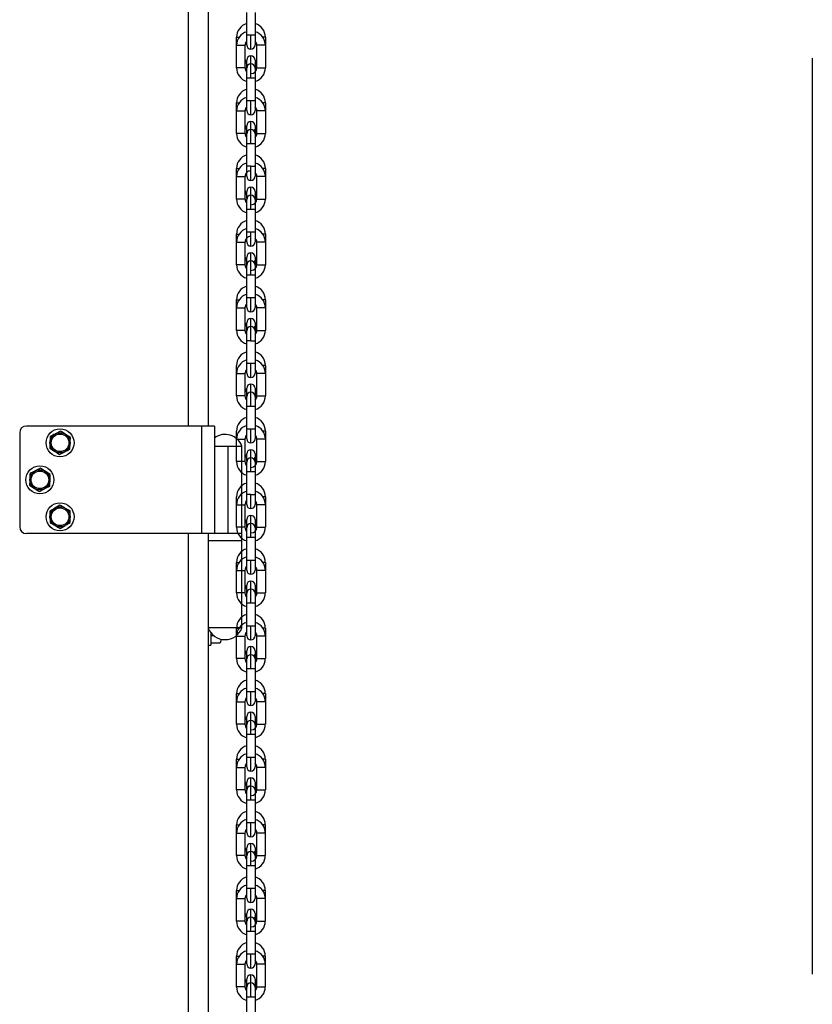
# Model space of a CAD drawing. Header units: inches. Extents: x 170 to 288, y 234 to 248.
# Tile 388 of 480: x 256.06 to 256.55, y 241.86 to 242.469. Entities that reach past the tile are written whole.
import ezdxf

# ---------------------------------------------------------------- set-up
doc = ezdxf.new("R2010")
doc.units = ezdxf.units.IN
doc.header["$LTSCALE"] = 0.25
doc.header["$MEASUREMENT"] = 0
doc.layers.add('STANDARD Z GUIDE MOTOR RH', color=7, linetype='Continuous')

msp = doc.modelspace()

# ---------------------------------------------------------------- linework, layer by layer
at = {"layer": 'STANDARD Z GUIDE MOTOR RH'}
for p, q in [((256.16398, 243.64778), (256.16398, 242.21778)), ((256.17628, 243.64778), (256.17628, 242.21778)), ((256.20019, 242.46002), (256.20019, 242.47393)), ((256.20544, 242.47393), (256.20544, 242.46002)), ((256.19389, 242.4536), (256.19389, 242.4586)), ((256.19389, 242.4586), (256.19546, 242.4586)), ((256.20019, 242.45385), (256.20019, 242.46002)), ((256.20282, 242.46002), (256.20544, 242.46002)), ((256.20544, 242.46002), (256.20544, 242.45385)), ((256.21174, 242.4586), (256.21018, 242.4586)), ((256.21174, 242.4586), (256.21174, 242.4536)), ((256.19389, 242.43969), (256.19389, 242.4536)), ((256.19389, 242.4536), (256.19914, 242.4536)), ((256.19914, 242.4536), (256.19914, 242.43969)), ((256.20649, 242.43969), (256.20649, 242.4536)), ((256.21174, 242.4536), (256.20649, 242.4536)), ((256.21174, 242.4536), (256.21174, 242.43968)), ((256.20019, 242.44452), (256.20019, 242.44444)), ((256.20019, 242.43327), (256.20019, 242.44444)), ((256.20282, 242.44197), (256.20282, 242.44706)), ((256.55047, 242.44573), (256.55047, 241.87814)), ((256.19914, 242.43969), (256.19389, 242.43969)), ((256.20544, 242.4417), (256.20544, 242.43327)), ((256.20019, 242.41935), (256.20019, 242.43327)), ((256.20544, 242.43327), (256.20019, 242.43327)), ((256.20544, 242.43327), (256.20544, 242.41935)), ((256.20019, 242.41319), (256.20019, 242.41935)), ((256.20019, 242.41935), (256.20544, 242.41935)), ((256.20544, 242.41935), (256.20544, 242.41319)), ((256.19389, 242.39902), (256.19389, 242.41794)), ((256.19389, 242.41794), (256.19546, 242.41794)), ((256.21174, 242.41794), (256.21018, 242.41794)), ((256.21174, 242.41794), (256.21174, 242.41293)), ((256.19914, 242.41293), (256.19914, 242.39902)), ((256.20649, 242.39902), (256.20649, 242.41293)), ((256.21174, 242.41293), (256.20649, 242.41293)), ((256.21174, 242.41293), (256.21174, 242.39902)), ((256.20019, 242.40386), (256.20019, 242.40378)), ((256.20019, 242.3926), (256.20019, 242.40378)), ((256.20282, 242.40144), (256.20282, 242.4064)), ((256.19914, 242.39902), (256.19389, 242.39902)), ((256.20544, 242.39997), (256.20544, 242.3926)), ((256.20649, 242.39902), (256.21174, 242.39902)), ((256.20019, 242.37869), (256.20019, 242.3926)), ((256.20282, 242.3926), (256.20019, 242.3926)), ((256.20544, 242.3926), (256.20544, 242.37869)), ((256.19389, 242.35836), (256.19389, 242.37728)), ((256.20019, 242.37252), (256.20019, 242.37869)), ((256.20282, 242.37869), (256.20544, 242.37869)), ((256.20544, 242.37869), (256.20544, 242.37252)), ((256.21174, 242.37728), (256.21018, 242.37728)), ((256.21174, 242.37728), (256.21174, 242.37227)), ((256.19389, 242.37227), (256.19914, 242.37227)), ((256.19914, 242.37227), (256.19914, 242.35836)), ((256.20649, 242.35836), (256.20649, 242.37227)), ((256.21174, 242.37227), (256.21174, 242.35836)), ((256.20282, 242.36065), (256.20282, 242.36574)), ((256.20019, 242.3632), (256.20019, 242.36311)), ((256.20019, 242.35862), (256.20019, 242.36311)), ((256.20282, 242.35194), (256.20282, 242.36073)), ((256.20019, 242.35194), (256.20019, 242.35811)), ((256.20544, 242.35815), (256.20544, 242.35194)), ((256.20019, 242.33803), (256.20019, 242.35194)), ((256.20544, 242.35194), (256.20019, 242.35194)), ((256.20544, 242.35194), (256.20544, 242.33803)), ((256.19389, 242.33161), (256.19389, 242.33662)), ((256.19389, 242.33662), (256.19546, 242.33662)), ((256.20019, 242.33186), (256.20019, 242.33803)), ((256.20019, 242.33803), (256.20467, 242.33803)), ((256.20544, 242.33803), (256.20544, 242.33186)), ((256.21174, 242.33662), (256.21174, 242.33161)), ((256.19389, 242.3177), (256.19389, 242.33161)), ((256.19389, 242.33161), (256.19914, 242.33161)), ((256.19914, 242.33161), (256.19914, 242.3177)), ((256.20649, 242.3177), (256.20649, 242.33161)), ((256.21174, 242.33161), (256.20649, 242.33161)), ((256.21174, 242.33161), (256.21174, 242.3177)), ((256.20019, 242.32254), (256.20019, 242.32245)), ((256.20019, 242.31128), (256.20019, 242.32198)), ((256.20282, 242.32011), (256.20282, 242.32508)), ((256.19914, 242.3177), (256.19389, 242.3177)), ((256.20282, 242.31128), (256.20282, 242.32007)), ((256.20544, 242.31749), (256.20544, 242.29737)), ((256.20649, 242.3177), (256.21174, 242.3177)), ((256.20019, 242.29737), (256.20019, 242.31128)), ((256.20019, 242.2912), (256.20019, 242.29737)), ((256.20019, 242.29737), (256.20544, 242.29737)), ((256.19389, 242.29095), (256.19389, 242.29595)), ((256.21174, 242.29595), (256.21018, 242.29595)), ((256.21174, 242.29595), (256.21174, 242.29095)), ((256.19389, 242.27704), (256.19389, 242.29095)), ((256.19914, 242.29095), (256.19914, 242.27704)), ((256.20649, 242.27704), (256.20649, 242.29095)), ((256.21174, 242.29095), (256.21174, 242.27704)), ((256.20019, 242.28188), (256.20019, 242.28179)), ((256.20019, 242.27062), (256.20019, 242.27999)), ((256.20282, 242.27932), (256.20282, 242.28442)), ((256.20282, 242.27062), (256.20282, 242.27941)), ((256.20649, 242.27704), (256.21174, 242.27704)), ((256.20019, 242.25671), (256.20019, 242.27062)), ((256.20282, 242.27062), (256.20019, 242.27062)), ((256.20282, 242.27062), (256.20544, 242.27062)), ((256.19389, 242.25029), (256.19389, 242.25529)), ((256.20019, 242.25054), (256.20019, 242.25671)), ((256.20282, 242.24792), (256.20282, 242.25671)), ((256.20282, 242.25671), (256.20544, 242.25671)), ((256.21174, 242.25529), (256.21018, 242.25529)), ((256.21174, 242.25529), (256.21174, 242.25029)), ((256.19389, 242.23638), (256.19389, 242.25029)), ((256.19389, 242.25029), (256.19914, 242.25029)), ((256.19914, 242.25029), (256.19914, 242.23638)), ((256.20649, 242.23638), (256.20649, 242.25029)), ((256.21174, 242.25029), (256.20649, 242.25029)), ((256.21174, 242.25029), (256.21174, 242.23638)), ((256.20281, 242.23866), (256.20281, 242.24376)), ((256.19914, 242.23638), (256.19389, 242.23638)), ((256.20019, 242.24121), (256.20019, 242.24113)), ((256.20019, 242.22996), (256.20019, 242.23839)), ((256.20281, 242.22996), (256.20281, 242.23875)), ((256.20544, 242.24113), (256.20544, 242.23496)), ((256.20019, 242.21605), (256.20019, 242.22996)), ((256.20544, 242.22996), (256.20019, 242.22996)), ((256.05962, 242.21361), (256.05962, 242.15528)), ((256.18025, 242.21778), (256.06378, 242.21778)), ((256.08497, 242.21457), (256.08176, 242.21292)), ((256.09104, 242.21066), (256.08801, 242.21261)), ((256.17212, 242.21778), (256.17212, 242.15111)), ((256.18025, 242.21778), (256.18025, 242.15111)), ((256.19389, 242.20963), (256.19389, 242.21463)), ((256.20019, 242.20988), (256.20019, 242.21605)), ((256.20019, 242.21605), (256.20544, 242.21605)), ((256.20281, 242.20725), (256.20281, 242.21605)), ((256.21174, 242.21463), (256.21018, 242.21463)), ((256.21174, 242.21463), (256.21174, 242.20963)), ((256.19389, 242.19572), (256.19389, 242.20963)), ((256.19914, 242.20963), (256.19914, 242.19572)), ((256.20649, 242.19572), (256.20649, 242.20963)), ((256.21174, 242.20963), (256.20649, 242.20963)), ((256.21174, 242.20963), (256.21174, 242.19572)), ((256.0782, 242.20407), (256.08123, 242.20211)), ((256.08426, 242.20015), (256.08747, 242.2018)), ((256.18025, 242.20528), (256.19728, 242.20528)), ((256.18869, 242.15111), (256.18869, 242.20528)), ((256.19728, 242.09278), (256.19728, 242.20528)), ((256.20019, 242.20055), (256.20019, 242.20047)), ((256.20281, 242.198), (256.20281, 242.20309)), ((256.19914, 242.19572), (256.19389, 242.19572)), ((256.20019, 242.1893), (256.20019, 242.19546)), ((256.20281, 242.1893), (256.20281, 242.19809)), ((256.20649, 242.19572), (256.21174, 242.19572)), ((256.0724, 242.19166), (256.06921, 242.18998)), ((256.0785, 242.1878), (256.07545, 242.18973)), ((256.20019, 242.17539), (256.20019, 242.1893)), ((256.20281, 242.1893), (256.20019, 242.1893)), ((256.06573, 242.18109), (256.06878, 242.17916)), ((256.07183, 242.17723), (256.07502, 242.17891)), ((256.20019, 242.16922), (256.20019, 242.17539)), ((256.20281, 242.16659), (256.20281, 242.17539)), ((256.20281, 242.17539), (256.20544, 242.17539)), ((256.19389, 242.16897), (256.19389, 242.17397)), ((256.21174, 242.17397), (256.21017, 242.17397)), ((256.21174, 242.17397), (256.21174, 242.16897)), ((256.08451, 242.16874), (256.08141, 242.16689)), ((256.09081, 242.16523), (256.08766, 242.16699)), ((256.19389, 242.15506), (256.19389, 242.16897)), ((256.19389, 242.16897), (256.19914, 242.16897)), ((256.19914, 242.16897), (256.19914, 242.15506)), ((256.20649, 242.15506), (256.20649, 242.16897)), ((256.21174, 242.16897), (256.21174, 242.15505)), ((256.07842, 242.15783), (256.08157, 242.15607)), ((256.20019, 242.15989), (256.20019, 242.15981)), ((256.20281, 242.15747), (256.20281, 242.16243)), ((256.20281, 242.14864), (256.20281, 242.15743)), ((256.19728, 242.15111), (256.06378, 242.15111)), ((256.08472, 242.15431), (256.08782, 242.15616)), ((256.16398, 242.15111), (256.16398, 240.74778)), ((256.17628, 242.15111), (256.17628, 240.74778)), ((256.20019, 242.14864), (256.20019, 242.15484)), ((256.17628, 242.14694), (256.19728, 242.14694)), ((256.20019, 242.13472), (256.20019, 242.14864)), ((256.20544, 242.14864), (256.20019, 242.14864)), ((256.19389, 242.1283), (256.19389, 242.13331)), ((256.19389, 242.13331), (256.19545, 242.13331)), ((256.20019, 242.12856), (256.20019, 242.13472)), ((256.20019, 242.13472), (256.20467, 242.13472)), ((256.20281, 242.12593), (256.20281, 242.13472)), ((256.21174, 242.13331), (256.21174, 242.1283)), ((256.19389, 242.11439), (256.19389, 242.1283)), ((256.19914, 242.1283), (256.19914, 242.11439)), ((256.20649, 242.11439), (256.20649, 242.1283)), ((256.21174, 242.1283), (256.20649, 242.1283)), ((256.21174, 242.1283), (256.21174, 242.11439)), ((256.20281, 242.11668), (256.20281, 242.12177)), ((256.19914, 242.11439), (256.19389, 242.11439)), ((256.20019, 242.11923), (256.20019, 242.11915)), ((256.20281, 242.10797), (256.20281, 242.11677)), ((256.20649, 242.11439), (256.21174, 242.11439)), ((256.20019, 242.09406), (256.20019, 242.11418)), ((256.19728, 242.09278), (256.17628, 242.09278)), ((256.19389, 242.08764), (256.19389, 242.09265)), ((256.20019, 242.09406), (256.20544, 242.09406)), ((256.20281, 242.08527), (256.20281, 242.09406)), ((256.21174, 242.09265), (256.21017, 242.09265)), ((256.21174, 242.09265), (256.21174, 242.08764)), ((256.17795, 242.0898), (256.17795, 242.08203)), ((256.17795, 242.08802), (256.17969, 242.08802)), ((256.18401, 242.08396), (256.18428, 242.08444)), ((256.18428, 242.08578), (256.18428, 242.08444)), ((256.19389, 242.07373), (256.19389, 242.08764)), ((256.19914, 242.08764), (256.19914, 242.07373)), ((256.20649, 242.07373), (256.20649, 242.08764)), ((256.21174, 242.08764), (256.21174, 242.07373)), ((256.17628, 242.08203), (256.17795, 242.08203)), ((256.17795, 242.08355), (256.18372, 242.08355)), ((256.20019, 242.07857), (256.20019, 242.07848)), ((256.20281, 242.06731), (256.20281, 242.0761)), ((256.20649, 242.07373), (256.21174, 242.07373)), ((256.20544, 242.06731), (256.20019, 242.06731)), ((256.20544, 242.06731), (256.20544, 242.0477)), ((256.20019, 242.0534), (256.20281, 242.0534)), ((256.20281, 242.04461), (256.20281, 242.0534)), ((256.19389, 242.04698), (256.19389, 242.05199)), ((256.19389, 242.05199), (256.19545, 242.05199)), ((256.21174, 242.05199), (256.21017, 242.05199)), ((256.21174, 242.05199), (256.21174, 242.04698)), ((256.19389, 242.03307), (256.19389, 242.04698)), ((256.19389, 242.04698), (256.19914, 242.04698)), ((256.19914, 242.04698), (256.19914, 242.03307)), ((256.20649, 242.03307), (256.20649, 242.04698)), ((256.21174, 242.04698), (256.20649, 242.04698)), ((256.21174, 242.04698), (256.21174, 242.03307)), ((256.20019, 242.03791), (256.20019, 242.03782)), ((256.20019, 242.03166), (256.20019, 242.03782)), ((256.20281, 242.02665), (256.20281, 242.03544)), ((256.19914, 242.03307), (256.19389, 242.03307)), ((256.20544, 242.02665), (256.20019, 242.02665)), ((256.20544, 242.02665), (256.20544, 242.00657)), ((256.19389, 242.00632), (256.19389, 242.01133)), ((256.20019, 242.01274), (256.20544, 242.01274)), ((256.20281, 242.00395), (256.20281, 242.01274)), ((256.21174, 242.01132), (256.21017, 242.01132)), ((256.21174, 242.01132), (256.21174, 241.99241)), ((256.19389, 241.99241), (256.19389, 242.00632)), ((256.19914, 242.00632), (256.19914, 241.99241)), ((256.20649, 241.99241), (256.20649, 242.00632)), ((256.19914, 241.99241), (256.19389, 241.99241)), ((256.20019, 241.99725), (256.20019, 241.99716)), ((256.20019, 241.99266), (256.20019, 241.99716)), ((256.20281, 241.98599), (256.20281, 241.99478)), ((256.20544, 241.99716), (256.20544, 241.98599)), ((256.20649, 241.99241), (256.21174, 241.99241)), ((256.20019, 241.98989), (256.20019, 241.99216)), ((256.20019, 241.96972), (256.20019, 241.98942)), ((256.20281, 241.98599), (256.20019, 241.98599)), ((256.20544, 241.98599), (256.20544, 241.97208)), ((256.19389, 241.96566), (256.19389, 241.97066)), ((256.20281, 241.96329), (256.20281, 241.97208)), ((256.20544, 241.97208), (256.20544, 241.96591)), ((256.21173, 241.97066), (256.21017, 241.97066)), ((256.21173, 241.97066), (256.21173, 241.95175)), ((256.19389, 241.95175), (256.19389, 241.96566)), ((256.19389, 241.96566), (256.19914, 241.96566)), ((256.19914, 241.96566), (256.19914, 241.95175)), ((256.20648, 241.95175), (256.20649, 241.96566)), ((256.20019, 241.9565), (256.20019, 241.95658)), ((256.20019, 241.94875), (256.20019, 241.9565)), ((256.20544, 241.9565), (256.20544, 241.94533)), ((256.20281, 241.94533), (256.20281, 241.95412)), ((256.20019, 241.92799), (256.20019, 241.94769)), ((256.20544, 241.94533), (256.20019, 241.94533)), ((256.20544, 241.94533), (256.20543, 241.93142)), ((256.20019, 241.93142), (256.20524, 241.93142)), ((256.20281, 241.92262), (256.20281, 241.93142)), ((256.20543, 241.93142), (256.20543, 241.92525)), ((256.19389, 241.925), (256.19389, 241.93)), ((256.19389, 241.93), (256.19545, 241.93)), ((256.21173, 241.93), (256.21173, 241.925)), ((256.19389, 241.91109), (256.19389, 241.925)), ((256.19914, 241.925), (256.19914, 241.91109)), ((256.20648, 241.91109), (256.20648, 241.925)), ((256.21173, 241.925), (256.20648, 241.925)), ((256.21173, 241.925), (256.21173, 241.91109)), ((256.20019, 241.91592), (256.20019, 241.91584)), ((256.20019, 241.90703), (256.20019, 241.91584)), ((256.20281, 241.90467), (256.20281, 241.91346)), ((256.20543, 241.91584), (256.20543, 241.90467)), ((256.19914, 241.91109), (256.19389, 241.91109)), ((256.20648, 241.91109), (256.21173, 241.91109)), ((256.20019, 241.88639), (256.20019, 241.90587)), ((256.20543, 241.90467), (256.20543, 241.89076)), ((256.19389, 241.88434), (256.19389, 241.88934)), ((256.20019, 241.89076), (256.20543, 241.89076)), ((256.20281, 241.88196), (256.20281, 241.89076)), ((256.20543, 241.89076), (256.20543, 241.88459)), ((256.21173, 241.88934), (256.21017, 241.88934)), ((256.21173, 241.88934), (256.21173, 241.88434)), ((256.19389, 241.87043), (256.19389, 241.88434)), ((256.19913, 241.88434), (256.19913, 241.87043)), ((256.20648, 241.87043), (256.20648, 241.88434)), ((256.21173, 241.88434), (256.21173, 241.87043)), ((256.20019, 241.87526), (256.20018, 241.87518)), ((256.20018, 241.86521), (256.20018, 241.87518)), ((256.20281, 241.86401), (256.20281, 241.8728)), ((256.20543, 241.87518), (256.20543, 241.86401)), ((256.20648, 241.87043), (256.21173, 241.87043)), ((256.20543, 241.86401), (256.20018, 241.86401)), ((256.20018, 241.8444), (256.20018, 241.86401)), ((256.20543, 241.86401), (256.20543, 241.85009))]:
    msp.add_line(p, q, dxfattribs=at)
at = {"layer": 'STANDARD Z GUIDE MOTOR RH', "flags": 128}
for points in [[(256.20019, 242.46002), (256.20181, 242.46002), (256.20282, 242.46002)], [(256.20282, 242.45122), (256.20282, 242.4538), (256.20282, 242.45513), (256.20282, 242.46002)], [(256.20544, 242.44444), (256.20544, 242.44263), (256.20544, 242.4417)], [(256.20282, 242.44206), (256.20181, 242.44186), (256.20098, 242.44131)], [(256.20282, 242.43327), (256.20282, 242.43498), (256.20282, 242.44206)], [(256.20649, 242.43969), (256.20912, 242.43969), (256.21012, 242.43968), (256.21174, 242.43968)], [(256.20282, 242.41056), (256.20282, 242.41314), (256.20282, 242.41447), (256.20282, 242.41935)], [(256.19389, 242.41293), (256.19551, 242.41293), (256.19652, 242.41293), (256.19914, 242.41293)], [(256.20282, 242.4014), (256.20181, 242.4012), (256.20098, 242.40064)], [(256.20282, 242.3926), (256.20282, 242.39432), (256.20282, 242.4014)], [(256.20544, 242.40378), (256.20544, 242.40103), (256.20544, 242.39997)], [(256.20544, 242.3926), (256.20382, 242.3926), (256.20282, 242.3926)], [(256.19389, 242.37728), (256.19466, 242.37728), (256.19546, 242.37728)], [(256.20282, 242.3699), (256.20282, 242.37138), (256.20282, 242.37248), (256.20282, 242.37869)], [(256.21174, 242.37227), (256.21097, 242.37227), (256.21012, 242.37227), (256.20649, 242.37227)], [(256.19914, 242.35836), (256.19752, 242.35836), (256.19652, 242.35836), (256.19389, 242.35836)], [(256.20282, 242.36073), (256.20181, 242.36054), (256.20098, 242.35998)], [(256.20544, 242.36311), (256.20544, 242.35931), (256.20544, 242.35815)], [(256.20649, 242.35836), (256.20726, 242.35836), (256.20811, 242.35836), (256.21174, 242.35836)], [(256.20282, 242.32924), (256.20282, 242.32991), (256.20282, 242.33072), (256.20282, 242.33803)], [(256.20467, 242.33803), (256.20524, 242.33803), (256.20544, 242.33803)], [(256.21174, 242.33662), (256.21154, 242.33662), (256.21018, 242.33662)], [(256.20019, 242.32198), (256.20019, 242.32233), (256.20019, 242.32245)], [(256.20544, 242.32245), (256.20544, 242.31865), (256.20544, 242.31749)], [(256.20282, 242.32007), (256.20181, 242.31987), (256.20098, 242.31932)], [(256.20544, 242.31128), (256.20181, 242.31128), (256.20096, 242.31128), (256.20019, 242.31128)], [(256.20282, 242.28858), (256.20282, 242.28875), (256.20282, 242.29737)], [(256.20544, 242.29737), (256.20544, 242.29617), (256.20544, 242.2912)], [(256.19389, 242.29595), (256.19409, 242.29595), (256.19466, 242.29595), (256.19546, 242.29595)], [(256.19389, 242.29095), (256.19752, 242.29095), (256.19837, 242.29095), (256.19914, 242.29095)], [(256.21174, 242.29095), (256.20911, 242.29095), (256.20811, 242.29095), (256.20649, 242.29095)], [(256.20019, 242.27999), (256.20019, 242.28075), (256.20019, 242.28179)], [(256.20282, 242.27941), (256.20181, 242.27921), (256.20098, 242.27866)], [(256.20544, 242.28179), (256.20544, 242.27683), (256.20544, 242.27562)], [(256.19914, 242.27704), (256.19551, 242.27704), (256.19466, 242.27704), (256.19389, 242.27704)], [(256.20544, 242.27679), (256.20544, 242.27632), (256.20544, 242.27575)], [(256.20544, 242.27575), (256.20544, 242.25551), (256.20544, 242.25435), (256.20544, 242.25054)], [(256.20019, 242.25671), (256.20181, 242.25671), (256.20282, 242.25671)], [(256.20019, 242.23839), (256.20019, 242.23932), (256.20019, 242.24113)], [(256.20281, 242.23875), (256.20181, 242.23855), (256.20098, 242.238)], [(256.20649, 242.23638), (256.20911, 242.23638), (256.21012, 242.23638), (256.21174, 242.23638)], [(256.20544, 242.23509), (256.20544, 242.23432)], [(256.20544, 242.23432), (256.20544, 242.21484), (256.20544, 242.21369), (256.20544, 242.20988)], [(256.19389, 242.20963), (256.19551, 242.20963), (256.19652, 242.20963), (256.19914, 242.20963)], [(256.20019, 242.19597), (256.20019, 242.19666), (256.20019, 242.19773), (256.20019, 242.20047)], [(256.20544, 242.20047), (256.20544, 242.19366), (256.20544, 242.19272)], [(256.20281, 242.19809), (256.20181, 242.19789), (256.20098, 242.19734)], [(256.20544, 242.1893), (256.20382, 242.1893), (256.20281, 242.1893)], [(256.20544, 242.19272), (256.20544, 242.17303), (256.20544, 242.17196), (256.20544, 242.16922)], [(256.21174, 242.16897), (256.21097, 242.16897), (256.21012, 242.16897), (256.20649, 242.16897)], [(256.20019, 242.15484), (256.20019, 242.156), (256.20019, 242.15981)], [(256.20281, 242.15743), (256.20181, 242.15723), (256.20097, 242.15668)], [(256.20544, 242.15981), (256.20544, 242.15206), (256.20544, 242.151)], [(256.19914, 242.15506), (256.19837, 242.15506), (256.19752, 242.15506), (256.19389, 242.15506)], [(256.20544, 242.151), (256.20544, 242.1313), (256.20544, 242.13036)], [(256.20649, 242.15506), (256.20726, 242.15506), (256.20811, 242.15505), (256.21174, 242.15505)], [(256.20467, 242.13472), (256.20524, 242.13472), (256.20544, 242.13472)], [(256.21174, 242.13331), (256.21154, 242.13331), (256.21017, 242.13331)], [(256.19389, 242.1283), (256.19409, 242.1283), (256.19914, 242.1283)], [(256.20544, 242.13082), (256.20544, 242.13036), (256.20544, 242.12856)], [(256.20019, 242.11418), (256.20019, 242.11534), (256.20019, 242.11915)], [(256.20281, 242.11677), (256.20181, 242.11657), (256.20097, 242.11601)], [(256.20544, 242.11915), (256.20544, 242.11033), (256.20544, 242.10918)], [(256.20544, 242.10918), (256.20544, 242.0897), (256.20544, 242.08893)], [(256.20544, 242.10797), (256.20181, 242.10797), (256.20096, 242.10797), (256.20019, 242.10797)], [(256.19389, 242.09265), (256.19409, 242.09265), (256.19466, 242.09265), (256.19545, 242.09265)], [(256.20019, 242.0879), (256.20019, 242.09286), (256.20019, 242.09406)], [(256.19389, 242.08764), (256.19752, 242.08764), (256.19837, 242.08764), (256.19914, 242.08764)], [(256.20544, 242.08893), (256.20544, 242.08789)], [(256.21174, 242.08764), (256.20911, 242.08764), (256.20811, 242.08764), (256.20649, 242.08764)], [(256.20019, 242.07232), (256.20019, 242.07352), (256.20019, 242.07848)], [(256.20281, 242.07602), (256.20281, 242.08044), (256.20281, 242.08094), (256.20281, 242.08111)], [(256.20544, 242.07848), (256.20544, 242.06852), (256.20544, 242.06731)], [(256.19914, 242.07373), (256.19651, 242.07373), (256.19551, 242.07373), (256.19389, 242.07373)], [(256.20019, 242.07244), (256.20019, 242.07301), (256.20019, 242.07348)], [(256.20019, 242.04723), (256.20019, 242.05104), (256.20019, 242.0522), (256.20019, 242.07244)], [(256.20281, 242.0761), (256.20181, 242.07591), (256.20097, 242.07535)], [(256.20281, 242.0534), (256.20382, 242.0534), (256.20544, 242.0534)], [(256.20544, 242.0477), (256.20544, 242.04735), (256.20544, 242.04723)], [(256.20281, 242.03544), (256.20181, 242.03524), (256.20097, 242.03469)], [(256.20281, 242.03548), (256.20281, 242.03897), (256.20281, 242.03978), (256.20281, 242.04045)], [(256.20544, 242.03782), (256.20544, 242.02785), (256.20544, 242.02665)], [(256.20019, 242.03101), (256.20019, 242.03178)], [(256.20019, 242.00657), (256.20019, 242.01038), (256.20019, 242.01154), (256.20019, 242.03101)], [(256.20649, 242.03307), (256.21012, 242.03307), (256.21097, 242.03307), (256.21174, 242.03307)], [(256.19389, 242.01133), (256.19409, 242.01132), (256.19545, 242.01132)], [(256.19389, 242.00632), (256.19551, 242.00632), (256.19651, 242.00632), (256.19914, 242.00632)], [(256.21174, 242.00632), (256.20725, 242.00632), (256.20669, 242.00632), (256.20649, 242.00632)], [(256.20281, 241.99482), (256.20281, 241.99721), (256.20281, 241.9983), (256.20281, 241.99979)], [(256.20281, 241.99478), (256.20181, 241.99458), (256.20097, 241.99403)], [(256.20019, 241.98942), (256.20019, 241.99035)], [(256.20544, 241.98599), (256.20382, 241.98599), (256.20281, 241.98599)], [(256.19389, 241.97066), (256.19466, 241.97066), (256.19545, 241.97066)], [(256.20019, 241.97208), (256.20096, 241.97208), (256.20181, 241.97208), (256.20544, 241.97208)], [(256.20019, 241.96591), (256.20019, 241.96865), (256.20019, 241.96972)], [(256.21173, 241.96566), (256.21097, 241.96566), (256.21011, 241.96566), (256.20649, 241.96566)], [(256.20281, 241.95403), (256.20281, 241.95522), (256.20281, 241.95655), (256.20281, 241.95913)], [(256.19914, 241.95175), (256.19837, 241.95175), (256.19752, 241.95175), (256.19389, 241.95175)], [(256.20281, 241.95412), (256.20181, 241.95392), (256.20097, 241.95337)], [(256.20648, 241.95175), (256.20811, 241.95175), (256.20911, 241.95175), (256.21173, 241.95175)], [(256.20019, 241.94769), (256.20019, 241.94875)], [(256.20524, 241.93142), (256.20543, 241.93142)], [(256.20019, 241.92525), (256.20019, 241.92706), (256.20019, 241.92799)], [(256.21173, 241.93), (256.21153, 241.93), (256.21097, 241.93), (256.21017, 241.93)], [(256.19389, 241.925), (256.19409, 241.925), (256.19466, 241.925), (256.19914, 241.925)], [(256.20281, 241.91346), (256.20181, 241.91326), (256.20097, 241.91271)], [(256.20281, 241.91337), (256.20281, 241.91456), (256.20281, 241.91589), (256.20281, 241.91846)], [(256.20019, 241.90587), (256.20019, 241.90703)], [(256.20543, 241.90467), (256.20181, 241.90467), (256.20095, 241.90467), (256.20019, 241.90467)], [(256.19389, 241.88934), (256.19409, 241.88934), (256.19465, 241.88934), (256.19545, 241.88934)], [(256.19389, 241.88434), (256.19837, 241.88434), (256.19894, 241.88434), (256.19913, 241.88434)], [(256.20018, 241.88459), (256.20018, 241.88563), (256.20019, 241.88639)], [(256.21173, 241.88434), (256.20911, 241.88434), (256.2081, 241.88434), (256.20648, 241.88434)], [(256.20281, 241.87271), (256.20281, 241.87389), (256.20281, 241.8778)], [(256.19913, 241.87043), (256.19651, 241.87043), (256.19551, 241.87043), (256.19389, 241.87043)], [(256.20281, 241.8728), (256.2018, 241.8726), (256.20097, 241.87205)], [(256.20018, 241.86401), (256.20018, 241.86521)]]:
    msp.add_lwpolyline(points, dxfattribs=at)
at = {"layer": 'STANDARD Z GUIDE MOTOR RH'}
for centre, radius in [((256.08462, 242.20736), 0.00867), ((256.08462, 242.20736), 0.00625), ((256.08462, 242.20736), 0.00547), ((256.07212, 242.18444), 0.00867), ((256.07212, 242.18444), 0.00625), ((256.07212, 242.18444), 0.00547), ((256.08462, 242.16153), 0.00867), ((256.08462, 242.16153), 0.00625), ((256.08462, 242.16153), 0.00547)]:
    msp.add_circle(centre, radius, dxfattribs=at)
for centre, radius, start, end in [((256.20269, 242.4586), 0.00879, 106.47325, 179.99914), ((256.20269, 242.4536), 0.00879, 106.47325, 179.99914), ((256.20295, 242.4586), 0.00879, 359.99914, 73.52503), ((256.20295, 242.4536), 0.00879, 359.99914, 73.52503), ((256.20269, 242.4536), 0.00354, 134.72512, 179.99914), ((256.20295, 242.4536), 0.00354, 359.99914, 45.27422), ((256.20282, 242.45385), 0.00262, 179.99914, 359.99912), ((256.20269, 242.44469), 0.00354, 179.99914, 225.27479), ((256.20282, 242.44444), 0.00262, 359.99914, 179.99914), ((256.20295, 242.44469), 0.00354, 314.72333, 359.99914), ((256.20269, 242.43969), 0.00879, 179.99914, 253.52503), ((256.20269, 242.43969), 0.00354, 179.99914, 225.27266), ((256.20282, 242.43943), 0.00262, 359.99914, 179.99914), ((256.20282, 242.43943), 0.00262, 134.47583, 179.99914), ((256.20295, 242.43969), 0.00354, 269.99914, 359.99914), ((256.20295, 242.43969), 0.00879, 286.47325, 359.99914), ((256.20269, 242.41794), 0.00879, 106.47325, 179.99914), ((256.20295, 242.41794), 0.00879, 359.99914, 73.52503), ((256.20269, 242.41293), 0.00879, 106.47325, 179.99914), ((256.20295, 242.41293), 0.00879, 359.99914, 73.52503), ((256.20269, 242.41293), 0.00354, 134.72513, 179.99914), ((256.20282, 242.41319), 0.00262, 179.99914, 359.99912), ((256.20295, 242.41293), 0.00354, 359.99914, 45.27422), ((256.20269, 242.40403), 0.00354, 179.99914, 225.27423), ((256.20282, 242.40378), 0.00262, 359.99914, 179.99914), ((256.20282, 242.39877), 0.00262, 359.99914, 179.99914), ((256.20295, 242.40403), 0.00354, 295.18215, 359.99914), ((256.20269, 242.39902), 0.00879, 179.99914, 253.52503), ((256.20269, 242.39902), 0.00354, 179.99914, 225.27294), ((256.20282, 242.39877), 0.00262, 134.47583, 179.99914), ((256.20295, 242.39902), 0.00354, 314.72504, 359.99914), ((256.20295, 242.39902), 0.00879, 286.47325, 359.99914), ((256.20269, 242.37728), 0.00879, 106.47325, 179.99914), ((256.20295, 242.37728), 0.00879, 359.99914, 73.52503), ((256.20269, 242.37227), 0.00879, 106.47325, 179.99914), ((256.2015, 242.27895), 0.09975, 89.24274, 90.75043), ((256.20295, 242.37227), 0.00879, 359.99914, 73.52503), ((256.20269, 242.37227), 0.00354, 89.99914, 179.99914), ((256.20282, 242.37252), 0.00262, 179.99914, 359.99912), ((256.20295, 242.37227), 0.00354, 359.99914, 45.27467), ((256.20282, 242.36311), 0.00262, 359.99914, 179.99914), ((256.20269, 242.35836), 0.00879, 179.99914, 253.52503), ((256.20269, 242.36337), 0.00354, 179.99914, 225.27423), ((256.20269, 242.35836), 0.00354, 179.99914, 225.27422), ((256.20282, 242.35811), 0.00262, 359.99914, 179.99914), ((256.20282, 242.35811), 0.00262, 134.47583, 179.99914), ((256.20295, 242.35836), 0.00354, 269.99914, 359.99914), ((256.20295, 242.36337), 0.00354, 314.72508, 359.99914), ((256.20295, 242.35836), 0.00879, 286.47325, 359.99914), ((256.20269, 242.33662), 0.00879, 106.47325, 179.99914), ((256.20269, 242.33161), 0.00879, 106.47325, 179.99914), ((256.20295, 242.33662), 0.00879, 359.99914, 73.52503), ((256.20295, 242.33161), 0.00879, 359.99914, 73.52503), ((256.20269, 242.33161), 0.00354, 89.99914, 179.99914), ((256.20295, 242.33161), 0.00354, 359.99914, 45.27422), ((256.20282, 242.33186), 0.00262, 179.99914, 359.99912), ((256.20268, 242.32271), 0.00354, 179.99914, 225.27486), ((256.20282, 242.32245), 0.00262, 359.99914, 179.99914), ((256.20295, 242.32271), 0.00354, 295.1835, 359.99914), ((256.20268, 242.3177), 0.00879, 179.99914, 253.52503), ((256.20268, 242.3177), 0.00354, 179.99914, 225.27386), ((256.20282, 242.31745), 0.00262, 359.99914, 179.99914), ((256.20282, 242.31745), 0.00262, 134.47583, 179.99914), ((256.20295, 242.3177), 0.00354, 269.99914, 359.99914), ((256.20295, 242.3177), 0.00879, 286.47325, 359.99914), ((256.20268, 242.29595), 0.00879, 106.47325, 179.99914), ((256.20295, 242.29595), 0.00879, 359.99914, 73.52503), ((256.20268, 242.29095), 0.00879, 106.47325, 179.99914), ((256.20295, 242.29095), 0.00879, 359.99914, 73.52503), ((256.20268, 242.29095), 0.00354, 134.72514, 179.99914), ((256.20282, 242.2912), 0.00262, 179.99914, 359.99912), ((256.20295, 242.29095), 0.00354, 359.99914, 45.27537), ((256.20268, 242.28204), 0.00354, 179.99914, 225.27423), ((256.20282, 242.28179), 0.00262, 359.99914, 179.99914), ((256.20282, 242.27679), 0.00262, 359.99914, 179.99914), ((256.20295, 242.28204), 0.00354, 295.18175, 359.99914), ((256.20268, 242.27704), 0.00879, 179.99914, 253.52503), ((256.20268, 242.27704), 0.00354, 179.99914, 225.27422), ((256.20282, 242.27679), 0.00262, 134.47583, 179.99914), ((256.20295, 242.27704), 0.00354, 314.72283, 359.99914), ((256.20295, 242.27704), 0.00879, 286.47325, 359.99914), ((257.04919, 242.27554), 0.84375, 179.91516, 180.06901), ((256.20268, 242.25529), 0.00879, 106.47325, 179.99914), ((256.20295, 242.25529), 0.00879, 359.99914, 73.52503), ((256.20268, 242.25029), 0.00879, 106.47325, 179.99914), ((256.20295, 242.25029), 0.00879, 359.99914, 73.52503), ((256.20268, 242.25029), 0.00354, 134.72521, 179.99914), ((256.20282, 242.25054), 0.00262, 179.99914, 359.99912), ((256.20295, 242.25029), 0.00354, 359.99914, 45.27433), ((256.20281, 242.24113), 0.00262, 359.99914, 179.99914), ((256.20268, 242.23638), 0.00879, 179.99914, 253.52503), ((256.20268, 242.24138), 0.00354, 179.99914, 225.27423), ((256.20268, 242.23638), 0.00354, 179.99914, 225.27319), ((256.20281, 242.23613), 0.00262, 359.99914, 179.99914), ((256.20281, 242.23613), 0.00262, 134.47583, 179.99914), ((256.20295, 242.24138), 0.00354, 314.72262, 359.99914), ((256.20295, 242.23638), 0.00354, 314.72287, 359.99914), ((256.20295, 242.23638), 0.00879, 286.47325, 359.99914), ((256.20268, 242.21463), 0.00879, 106.47325, 179.99914), ((256.20268, 242.20963), 0.00879, 106.47325, 179.99914), ((256.20295, 242.21463), 0.00879, 359.99914, 73.52503), ((256.20295, 242.20963), 0.00879, 359.99914, 73.52503), ((256.06378, 242.21361), 0.00417, 90, 180), ((256.18678, 242.20136), 0.01121, 20.44434, 125.66392), ((256.20268, 242.20963), 0.00354, 134.725, 179.99914), ((256.20295, 242.20963), 0.00354, 359.99914, 45.27422), ((256.20281, 242.20988), 0.00262, 179.99914, 359.99912), ((256.20268, 242.20072), 0.00354, 179.99914, 225.27538), ((256.20281, 242.20047), 0.00262, 359.99914, 179.99914), ((256.20295, 242.20072), 0.00354, 295.18293, 359.99914), ((256.20268, 242.19572), 0.00879, 179.99914, 253.52503), ((256.20268, 242.19572), 0.00354, 179.99914, 225.27327), ((256.20281, 242.19546), 0.00262, 359.99914, 179.99914), ((256.20281, 242.19546), 0.00262, 134.47583, 179.99914), ((256.20295, 242.19572), 0.00354, 269.99914, 359.99914), ((256.20295, 242.19572), 0.00879, 286.47325, 359.99914), ((256.20268, 242.17397), 0.00879, 106.47325, 179.99914), ((256.20295, 242.17397), 0.00879, 359.99914, 73.52503), ((256.20268, 242.16897), 0.00879, 106.47325, 179.99914), ((256.2015, 242.07564), 0.09975, 89.24274, 90.75043), ((256.20295, 242.16897), 0.00879, 359.99914, 73.52503), ((256.20268, 242.16897), 0.00354, 134.72297, 179.99914), ((256.20281, 242.16922), 0.00262, 179.99914, 359.99912), ((256.20295, 242.16897), 0.00354, 359.99914, 45.27545), ((256.20268, 242.16006), 0.00354, 179.99914, 225.27423), ((256.20281, 242.15981), 0.00262, 359.99914, 179.99914), ((256.20281, 242.1548), 0.00262, 359.99914, 179.99914), ((256.20294, 242.16006), 0.00354, 314.72296, 359.99914), ((256.06378, 242.15528), 0.00417, 180, 270), ((256.20268, 242.15506), 0.00879, 179.99914, 253.52503), ((256.20268, 242.15506), 0.00354, 179.99914, 225.27422), ((256.20281, 242.1548), 0.00262, 134.47583, 179.99914), ((256.20294, 242.15506), 0.00354, 269.99914, 359.99914), ((256.20294, 242.15506), 0.00879, 286.47325, 359.99914), ((256.20268, 242.13331), 0.00879, 106.47325, 179.99914), ((256.20294, 242.13331), 0.00879, 359.99914, 73.52503), ((256.20268, 242.1283), 0.00879, 106.47325, 179.99914), ((256.20294, 242.1283), 0.00879, 359.99914, 73.52503), ((256.20268, 242.1283), 0.00354, 134.72304, 179.99914), ((256.20281, 242.12856), 0.00262, 179.99914, 359.99912), ((256.20294, 242.1283), 0.00354, 359.99914, 45.27422), ((256.20281, 242.11915), 0.00262, 359.99914, 179.99914), ((256.20268, 242.11439), 0.00879, 179.99914, 253.52503), ((256.20268, 242.1194), 0.00354, 179.99914, 225.27423), ((256.20268, 242.11439), 0.00354, 179.99914, 225.27271), ((256.20281, 242.11414), 0.00262, 359.99914, 179.99914), ((256.20281, 242.11414), 0.00262, 134.47583, 179.99914), ((256.20294, 242.1194), 0.00354, 314.72292, 359.99914), ((256.20294, 242.11439), 0.00354, 314.72237, 359.99914), ((256.20294, 242.11439), 0.00879, 286.47325, 359.99914), ((256.20268, 242.09265), 0.00879, 106.47325, 179.99914), ((256.20268, 242.08764), 0.00879, 106.47325, 179.99914), ((256.20294, 242.09265), 0.00879, 359.99914, 73.52503), ((256.20294, 242.08764), 0.00879, 359.99914, 73.52503), ((256.18678, 242.09669), 0.01121, 200.44434, 339.55566), ((256.20268, 242.08764), 0.00354, 134.72505, 179.99914), ((256.20294, 242.08764), 0.00354, 359.99914, 45.27422), ((256.20281, 242.0879), 0.00262, 179.99914, 359.99912), ((256.20268, 242.07874), 0.00354, 179.99914, 225.27462), ((256.20281, 242.07848), 0.00262, 359.99914, 179.99914), ((256.20294, 242.07874), 0.00354, 295.18316, 359.99914), ((256.20268, 242.07373), 0.00879, 179.99914, 253.52503), ((256.20268, 242.07373), 0.00354, 179.99914, 225.27311), ((256.20281, 242.07348), 0.00262, 359.99914, 179.99914), ((256.20281, 242.07348), 0.00262, 134.47583, 179.99914), ((256.20294, 242.07373), 0.00354, 314.72441, 359.99914), ((256.20294, 242.07373), 0.00879, 286.47325, 359.99914), ((256.20268, 242.05199), 0.00879, 106.47325, 179.99914), ((256.20294, 242.05199), 0.00879, 359.99914, 73.52503), ((256.20268, 242.04698), 0.00879, 106.47325, 179.99914), ((256.20294, 242.04698), 0.00879, 359.99914, 73.52503), ((256.20268, 242.04698), 0.00354, 134.72514, 179.99914), ((256.20281, 242.04723), 0.00262, 179.99914, 359.99912), ((256.20294, 242.04698), 0.00354, 359.99914, 45.27422), ((256.20268, 242.03808), 0.00354, 179.99914, 225.27423), ((256.20281, 242.03782), 0.00262, 359.99914, 179.99914), ((256.20281, 242.03282), 0.00262, 359.99914, 179.99914), ((256.20294, 242.03808), 0.00354, 314.72372, 359.99914), ((256.20268, 242.03307), 0.00879, 179.99914, 253.52503), ((256.20268, 242.03307), 0.00354, 179.99914, 225.27283), ((256.20281, 242.03282), 0.00262, 134.47583, 179.99914), ((256.20294, 242.03307), 0.00354, 269.99914, 359.99914), ((256.20294, 242.03307), 0.00879, 286.47325, 359.99914), ((256.20268, 242.01132), 0.00879, 106.47325, 179.99914), ((256.20294, 242.01132), 0.00879, 359.99914, 73.52503), ((256.20268, 242.00632), 0.00879, 106.47325, 179.99914), ((256.20294, 242.00632), 0.00879, 359.99914, 73.52503), ((256.20268, 242.00632), 0.00354, 134.72458, 179.99914), ((256.20281, 242.00657), 0.00262, 179.99914, 359.99912), ((256.20294, 242.00632), 0.00354, 359.99914, 45.27481), ((256.20281, 241.99716), 0.00262, 359.99914, 179.99914), ((256.20268, 241.99241), 0.00879, 179.99914, 253.52503), ((256.20268, 241.99741), 0.00354, 179.99914, 225.27454), ((256.20268, 241.99241), 0.00354, 179.99914, 225.27333), ((256.20281, 241.99216), 0.00262, 359.99914, 179.99914), ((256.20281, 241.99216), 0.00262, 134.47583, 179.99914), ((256.20294, 241.99241), 0.00354, 269.99914, 359.99914), ((256.20294, 241.99741), 0.00354, 314.725, 359.99914), ((256.20294, 241.99241), 0.00879, 286.47325, 359.99914), ((256.20268, 241.97066), 0.00879, 106.47325, 179.99914), ((256.20268, 241.96566), 0.00879, 106.47325, 179.99914), ((256.20294, 241.97066), 0.00879, 359.99914, 73.52503), ((256.20294, 241.96566), 0.00879, 359.99914, 73.52503), ((256.20268, 241.96566), 0.00354, 134.72572, 179.99914), ((256.20294, 241.96566), 0.00354, 359.99914, 45.27422), ((256.20281, 241.96591), 0.00262, 179.99914, 359.99912), ((256.20268, 241.95675), 0.00354, 179.99914, 225.27423), ((256.20281, 241.9565), 0.00262, 359.99914, 179.99914), ((256.20294, 241.95675), 0.00354, 295.1833, 359.99914), ((256.20268, 241.95175), 0.00879, 179.99914, 253.52503), ((256.20268, 241.95175), 0.00354, 179.99914, 225.2737), ((256.20281, 241.9515), 0.00262, 359.99914, 179.99914), ((256.20281, 241.9515), 0.00262, 134.47583, 179.99914), ((256.20294, 241.95175), 0.00354, 269.99914, 359.99914), ((256.20294, 241.95175), 0.00879, 286.47325, 359.99914), ((256.20268, 241.93), 0.00879, 106.47325, 179.99914), ((256.20294, 241.93), 0.00879, 359.99914, 73.52503), ((256.20268, 241.925), 0.00879, 106.47325, 179.99914), ((256.20294, 241.925), 0.00879, 359.99914, 73.52503), ((256.20268, 241.925), 0.00354, 134.72309, 179.99914), ((256.20281, 241.92525), 0.00262, 179.99914, 359.99912), ((256.20294, 241.925), 0.00354, 359.99914, 45.27422), ((256.20268, 241.91609), 0.00354, 179.99914, 225.27423), ((256.20281, 241.91584), 0.00262, 359.99914, 179.99914), ((256.20281, 241.91083), 0.00262, 359.99914, 179.99914), ((256.20294, 241.91609), 0.00354, 295.18397, 359.99914), ((256.20268, 241.91109), 0.00879, 179.99914, 253.52503), ((256.20268, 241.91109), 0.00354, 179.99914, 225.27351), ((256.20281, 241.91083), 0.00262, 134.47583, 179.99914), ((256.20294, 241.91109), 0.00354, 269.99914, 359.99914), ((256.20294, 241.91109), 0.00879, 286.47325, 359.99914), ((256.20268, 241.88934), 0.00879, 106.47325, 179.99914), ((256.20294, 241.88934), 0.00879, 359.99914, 73.52503), ((256.20268, 241.88434), 0.00879, 106.47325, 179.99914), ((256.20294, 241.88434), 0.00879, 359.99914, 73.52503), ((256.20268, 241.88434), 0.00354, 134.72326, 179.99914), ((256.20281, 241.88459), 0.00262, 179.99914, 359.99912), ((256.20294, 241.88434), 0.00354, 359.99914, 45.2749), ((256.20281, 241.87518), 0.00262, 359.99914, 179.99914), ((256.20268, 241.87043), 0.00879, 179.99914, 253.52503), ((256.20268, 241.87543), 0.00354, 179.99914, 225.27542), ((256.20268, 241.87043), 0.00354, 179.99914, 225.27422), ((256.20281, 241.87017), 0.00262, 359.99914, 179.99914), ((256.20281, 241.87017), 0.00262, 134.47583, 179.99914), ((256.20294, 241.87543), 0.00354, 314.72358, 359.99914), ((256.20294, 241.87043), 0.00354, 314.72229, 359.99914), ((256.20294, 241.87043), 0.00879, 286.47325, 359.99914)]:
    msp.add_arc(centre, radius, start, end, dxfattribs=at)
for points, knots in [([(256.08176, 242.21292), (256.08169, 242.21288), (256.0806, 242.21233), (256.07954, 242.21178), (256.07855, 242.21127)], [0, 0, 0, 0, 0.07016, 1, 1, 1, 1]), ([(256.08801, 242.21261), (256.08793, 242.21266), (256.08691, 242.21332), (256.08591, 242.21397), (256.08497, 242.21457)], [0, 0, 0, 0, 0.070176, 1, 1, 1, 1]), ([(256.07837, 242.20767), (256.07833, 242.20676), (256.07827, 242.20554), (256.07821, 242.20437), (256.0782, 242.20407)], [0, 0, 0, 0, 0.742464, 1, 1, 1, 1]), ([(256.07855, 242.21127), (256.07851, 242.21041), (256.07845, 242.20922), (256.07839, 242.208), (256.07837, 242.20767)], [0, 0, 0, 0, 0.731379, 1, 1, 1, 1]), ([(256.09068, 242.20345), (256.0907, 242.20375), (256.09075, 242.20493), (256.09081, 242.20615), (256.09086, 242.20705)], [0, 0, 0, 0, 0.257536, 1, 1, 1, 1]), ([(256.09086, 242.20705), (256.09088, 242.20738), (256.09094, 242.2086), (256.09099, 242.20979), (256.09104, 242.21066)], [0, 0, 0, 0, 0.268653, 1, 1, 1, 1]), ([(256.08123, 242.20211), (256.0813, 242.20206), (256.08232, 242.2014), (256.08333, 242.20076), (256.08426, 242.20015)], [0, 0, 0, 0, 0.07021, 1, 1, 1, 1]), ([(256.08747, 242.2018), (256.08755, 242.20184), (256.08863, 242.2024), (256.08969, 242.20294), (256.09068, 242.20345)], [0, 0, 0, 0, 0.0702179, 1, 1, 1, 1]), ([(256.06601, 242.1883), (256.06598, 242.18743), (256.06593, 242.18624), (256.06588, 242.18502), (256.06587, 242.18469)], [0, 0, 0, 0, 0.731367, 1, 1, 1, 1]), ([(256.06921, 242.18998), (256.06913, 242.18994), (256.06805, 242.18937), (256.067, 242.18881), (256.06601, 242.1883)], [0, 0, 0, 0, 0.070192, 1, 1, 1, 1]), ([(256.07545, 242.18973), (256.07538, 242.18977), (256.07435, 242.19043), (256.07334, 242.19106), (256.0724, 242.19166)], [0, 0, 0, 0, 0.070201, 1, 1, 1, 1]), ([(256.07836, 242.1842), (256.07837, 242.18452), (256.07842, 242.18574), (256.07847, 242.18693), (256.0785, 242.1878)], [0, 0, 0, 0, 0.268664, 1, 1, 1, 1]), ([(256.06587, 242.18469), (256.06584, 242.18379), (256.06579, 242.18256), (256.06574, 242.18139), (256.06573, 242.18109)], [0, 0, 0, 0, 0.742456, 1, 1, 1, 1]), ([(256.07822, 242.18059), (256.07823, 242.18089), (256.07828, 242.18207), (256.07833, 242.18329), (256.07836, 242.1842)], [0, 0, 0, 0, 0.2575548, 1, 1, 1, 1]), ([(256.06878, 242.17916), (256.06885, 242.17911), (256.06988, 242.17846), (256.07089, 242.17783), (256.07183, 242.17723)], [0, 0, 0, 0, 0.070203, 1, 1, 1, 1]), ([(256.07502, 242.17891), (256.0751, 242.17895), (256.07618, 242.17952), (256.07724, 242.18007), (256.07822, 242.18059)], [0, 0, 0, 0, 0.070192, 1, 1, 1, 1]), ([(256.08141, 242.16689), (256.08134, 242.16685), (256.08029, 242.16623), (256.07927, 242.16561), (256.07831, 242.16504)], [0, 0, 0, 0, 0.070219, 1, 1, 1, 1]), ([(256.07831, 242.16504), (256.07833, 242.16417), (256.07834, 242.16298), (256.07836, 242.16176), (256.07837, 242.16144)], [0, 0, 0, 0, 0.7313821, 1, 1, 1, 1]), ([(256.08766, 242.16699), (256.08759, 242.16703), (256.08652, 242.16762), (256.08548, 242.1682), (256.08451, 242.16874)], [0, 0, 0, 0, 0.070191, 1, 1, 1, 1]), ([(256.09087, 242.16162), (256.09086, 242.16195), (256.09084, 242.16317), (256.09083, 242.16436), (256.09081, 242.16523)], [0, 0, 0, 0, 0.2686179, 1, 1, 1, 1]), ([(256.07837, 242.16144), (256.07838, 242.16053), (256.0784, 242.15931), (256.07842, 242.15813), (256.07842, 242.15783)], [0, 0, 0, 0, 0.7424464, 1, 1, 1, 1]), ([(256.08782, 242.15616), (256.08789, 242.15621), (256.08894, 242.15683), (256.08997, 242.15744), (256.09092, 242.15801)], [0, 0, 0, 0, 0.070219, 1, 1, 1, 1]), ([(256.09092, 242.15801), (256.09091, 242.15831), (256.0909, 242.15949), (256.09088, 242.16071), (256.09087, 242.16162)], [0, 0, 0, 0, 0.2575536, 1, 1, 1, 1]), ([(256.08157, 242.15607), (256.08165, 242.15603), (256.08271, 242.15543), (256.08375, 242.15485), (256.08472, 242.15431)], [0, 0, 0, 0, 0.0701889, 1, 1, 1, 1]), ([(256.18428, 242.08578), (256.18428, 242.08573), (256.18427, 242.08498), (256.18399, 242.08424), (256.18372, 242.08355)], [0, 0, 0, 0, 0.07019, 1, 1, 1, 1]), ([(256.18372, 242.08355), (256.18382, 242.08366), (256.18394, 242.0838), (256.18398, 242.08395), (256.18399, 242.08398)], [0, 0, 0, 0, 0.792254, 1, 1, 1, 1])]:
    msp.add_open_spline(points, degree=3, knots=knots, dxfattribs=at)

doc.saveas('drawing.dxf')
